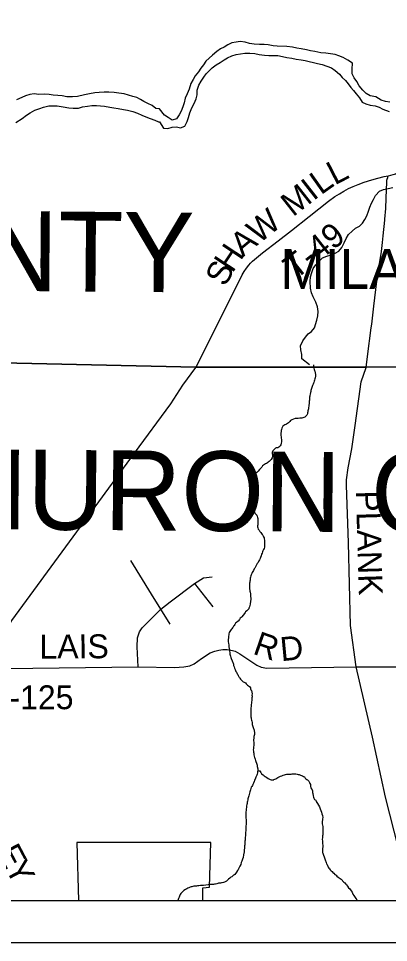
# Model space of a CAD drawing. Extents: x 0 to 34, y 0 to 22.
# Drawn here: x 23.388 to 24.267, y 14 to 16.194 of the extents above; entities that cross this region are included whole.
import ezdxf

# ---------------------------------------------------------------- set-up
doc = ezdxf.new("R2010")
doc.units = 0
for name, color, linetype in [('GM_X_Corporation_Text', 7, 'Continuous'), ('GM_X_County_Road', 7, 'Continuous'), ('GM_X_County_Road_Text', 7, 'Continuous'), ('GM_X_County_Text', 7, 'Continuous'), ('GM_X_Interstate_Route', 7, 'Continuous'), ('GM_X_Major_River', 7, 'Continuous'), ('GM_X_Minor_River', 7, 'Continuous'), ('GM_X_Township_Road', 7, 'Continuous'), ('GM_X_Township_Road_Text', 7, 'Continuous'), ('SH_Cut_Line', 7, 'Continuous'), ('SH_Data', 7, 'Continuous')]:
    doc.layers.add(name, color=color, linetype=linetype)

msp = doc.modelspace()

# ---------------------------------------------------------------- linework, layer by layer
at = {"layer": 'GM_X_County_Road'}
msp.add_lwpolyline([(23.2955, 14.6513), (23.3441, 14.7188), (23.3724, 14.7644), (23.6635, 15.1619), (23.7498, 15.2791), (23.7785, 15.3228), (23.8096, 15.3653)], dxfattribs=at)
at = {"layer": 'GM_X_Interstate_Route'}
msp.add_lwpolyline([(23.5307, 14.1), (23.8257, 14.1), (23.8256, 14.1299), (23.8421, 14.1316), (23.8449, 14.2377), (23.5264, 14.2371)], close=True, dxfattribs=at)
at = {"layer": 'GM_X_Major_River'}
for points in [[(24.2704, 15.9948), (24.2598, 15.9963), (24.2495, 15.9993), (24.2365, 16.0079), (24.2236, 16.0101), (24.2137, 16.0158), (24.2057, 16.0237), (24.1976, 16.0339), (24.1915, 16.0441), (24.1857, 16.0525), (24.1803, 16.0623), (24.1806, 16.073), (24.1817, 16.0878), (24.1706, 16.0946), (24.1595, 16.1006), (24.1493, 16.1051), (24.1401, 16.1084), (24.1291, 16.1095), (24.1184, 16.111), (24.1063, 16.112), (24.0922, 16.115), (24.0819, 16.1164), (24.072, 16.1194), (24.0599, 16.1216), (24.0496, 16.1231), (24.0393, 16.1253), (24.0256, 16.1271), (24.0028, 16.1277), (23.9933, 16.1288), (23.9812, 16.131), (23.9713, 16.1317), (23.9606, 16.132), (23.9481, 16.1327), (23.9371, 16.1345), (23.9264, 16.1375), (23.9146, 16.1386), (23.9048, 16.1374), (23.8949, 16.1354), (23.885, 16.1311), (23.8767, 16.1258), (23.8676, 16.1212), (23.8589, 16.1154), (23.8487, 16.1066)], [(23.7228, 15.9485), (23.7322, 15.9329), (23.7432, 15.9325), (23.7534, 15.9356), (23.7633, 15.9361), (23.7728, 15.9339), (23.7834, 15.9381), (23.7891, 15.9488), (23.7916, 15.9587), (23.795, 15.9698), (23.7998, 15.9812), (23.8051, 15.9915), (23.8103, 16.0025), (23.8126, 16.0121), (23.8129, 16.0231), (23.8166, 16.0353), (23.8222, 16.0448), (23.8282, 16.0544), (23.8342, 16.062), (23.8414, 16.0693), (23.8482, 16.0762), (23.8576, 16.0838), (23.8671, 16.0892), (23.8766, 16.095), (23.8849, 16.1003), (23.8947, 16.1046), (23.9053, 16.1081), (23.9152, 16.1097), (23.9255, 16.1109), (23.9376, 16.1113), (23.9494, 16.1103), (23.96, 16.1084), (23.9722, 16.1066), (23.9825, 16.1059), (23.992, 16.1056), (24.0038, 16.1053), (24.0155, 16.1035), (24.0258, 16.1012), (24.0376, 16.099), (24.0479, 16.0972), (24.0593, 16.0954), (24.0688, 16.0935), (24.0783, 16.0917), (24.0886, 16.0891), (24.0985, 16.0869), (24.1095, 16.0839), (24.1209, 16.0802), (24.1312, 16.0761), (24.14, 16.07), (24.1503, 16.0614), (24.1572, 16.0538), (24.1645, 16.0462), (24.171, 16.0383), (24.1775, 16.03), (24.1836, 16.0224), (24.1902, 16.0149), (24.1978, 16.0054), (24.2047, 15.9952), (24.2135, 15.991), (24.2238, 15.9881), (24.2352, 15.9862), (24.2451, 15.9833), (24.2538, 15.9784), (24.2683, 15.9724)], [(23.8487, 16.1066), (23.8333, 16.092), (23.8276, 16.0836), (23.8216, 16.0752), (23.8156, 16.0665), (23.8081, 16.0573), (23.8028, 16.0489), (23.7972, 16.0393), (23.7935, 16.026), (23.789, 16.0146), (23.7841, 16.0043), (23.7815, 15.9936), (23.7786, 15.9837), (23.7748, 15.9734), (23.7696, 15.9646), (23.7632, 15.9551), (23.7533, 15.9524), (23.7434, 15.9584), (23.7346, 15.964), (23.7228, 15.979)], [(23.5452, 16.0119), (23.5281, 16.0087), (23.5163, 16.0077), (23.503, 16.0074), (23.492, 16.0098), (23.4814, 16.0107), (23.4708, 16.0115), (23.4609, 16.0132), (23.4488, 16.014), (23.4366, 16.013), (23.4252, 16.0143), (23.415, 16.0133), (23.4051, 16.0099), (23.3959, 16.0058), (23.3837, 16.0003)], [(23.7228, 15.979), (23.7146, 15.9802), (23.7059, 15.9871), (23.6957, 15.9921), (23.6862, 15.9964), (23.6779, 16.0014), (23.6689, 16.0057), (23.6594, 16.0085), (23.6492, 16.0116), (23.6393, 16.0144), (23.6265, 16.0164), (23.6155, 16.0177), (23.6026, 16.0189), (23.5916, 16.0187), (23.5794, 16.0176), (23.5691, 16.017), (23.557, 16.0148), (23.5452, 16.0119)], [(23.3817, 15.9467), (23.397, 15.9564), (23.4073, 15.9639), (23.4161, 15.9699), (23.4272, 15.9755), (23.4386, 15.9796), (23.4477, 15.9829), (23.4603, 15.9858), (23.4705, 15.9865), (23.4804, 15.986), (23.494, 15.9836), (23.5081, 15.9815), (23.5179, 15.9803), (23.5305, 15.9809), (23.54, 15.9835), (23.5521, 15.9852), (23.562, 15.9867), (23.5738, 15.9873), (23.5924, 15.9852), (23.6049, 15.9832), (23.6144, 15.9812), (23.6253, 15.9795), (23.6375, 15.9771), (23.6469, 15.9755), (23.6594, 15.9727), (23.6708, 15.9688), (23.6814, 15.9641), (23.6905, 15.9603), (23.7007, 15.9564), (23.712, 15.9524), (23.7207, 15.9485), (23.7228, 15.9485)]]:
    msp.add_lwpolyline(points, dxfattribs=at)
at = {"layer": 'GM_X_Minor_River'}
for points in [[(24.079, 15.3717), (24.0608, 15.3852), (24.0615, 15.3962), (24.0591, 15.4072), (24.0583, 15.4167), (24.0632, 15.4282), (24.0696, 15.4373), (24.0763, 15.445), (24.0843, 15.4507), (24.0911, 15.4595), (24.0966, 15.477), (24.0988, 15.4873), (24.1003, 15.498), (24.0983, 15.5094), (24.0944, 15.5204), (24.0883, 15.5325), (24.0844, 15.5423), (24.0817, 15.553), (24.0812, 15.5689), (24.0815, 15.58), (24.0845, 15.5903), (24.0882, 15.6002), (24.0946, 15.609), (24.1029, 15.6185), (24.1104, 15.6254), (24.1207, 15.6293), (24.1305, 15.6328), (24.1404, 15.6362), (24.1491, 15.6409), (24.1562, 15.65), (24.1615, 15.6607), (24.1663, 15.671), (24.1723, 15.6805), (24.1806, 15.6886), (24.1889, 15.6955), (24.1977, 15.7009), (24.2052, 15.7074), (24.2108, 15.7161), (24.2153, 15.7253), (24.2194, 15.7364), (24.2228, 15.7455), (24.2269, 15.755), (24.2314, 15.7638), (24.2359, 15.773), (24.2453, 15.7833), (24.2552, 15.7875), (24.2665, 15.7903), (24.2772, 15.7922)], [(24.0889, 15.3714), (24.0888, 15.3666), (24.09, 15.3636), (24.0904, 15.3605), (24.0911, 15.3579), (24.0919, 15.356), (24.093, 15.3526), (24.0938, 15.3484), (24.0935, 15.3442), (24.0931, 15.3408), (24.0923, 15.3381), (24.0916, 15.3351), (24.0908, 15.3324), (24.0897, 15.3298), (24.0889, 15.3279), (24.0878, 15.3256), (24.0867, 15.3225), (24.0859, 15.3199), (24.0852, 15.3176), (24.0841, 15.3149), (24.0833, 15.3126), (24.0825, 15.3107), (24.0822, 15.3081), (24.0814, 15.3054), (24.0807, 15.302), (24.0803, 15.2989), (24.0799, 15.297), (24.0796, 15.2948), (24.0796, 15.2921), (24.0792, 15.2898), (24.0792, 15.2875), (24.0788, 15.2852), (24.0788, 15.2822), (24.0785, 15.278), (24.0781, 15.2761), (24.0777, 15.2735), (24.077, 15.2697), (24.0766, 15.267), (24.0762, 15.2647), (24.0755, 15.2621), (24.0755, 15.2598), (24.0747, 15.2571), (24.0744, 15.2552), (24.0729, 15.2522), (24.0706, 15.2491), (24.0683, 15.2472), (24.066, 15.2461), (24.0638, 15.2457), (24.0611, 15.2449), (24.0592, 15.2445), (24.0562, 15.2445), (24.0524, 15.2437), (24.0478, 15.2441), (24.0452, 15.2437), (24.041, 15.2426), (24.0372, 15.2407), (24.0345, 15.2395), (24.0323, 15.2365), (24.0292, 15.2338), (24.0273, 15.2319), (24.0251, 15.2304), (24.0228, 15.2296), (24.0209, 15.2288), (24.0186, 15.2277), (24.016, 15.2254), (24.0145, 15.2227), (24.0133, 15.2208), (24.0126, 15.2178), (24.0122, 15.2151), (24.0118, 15.2117), (24.0115, 15.2098), (24.0115, 15.2037), (24.0119, 15.2003), (24.0123, 15.1969), (24.0126, 15.1942), (24.0126, 15.1923), (24.0127, 15.1889), (24.0123, 15.1855), (24.0119, 15.1836), (24.0112, 15.1817), (24.0096, 15.1794), (24.0081, 15.1771), (24.0062, 15.1756), (24.004, 15.1744), (24.0021, 15.1744), (24.0002, 15.174), (23.9983, 15.1733), (23.996, 15.1714), (23.9945, 15.1695), (23.9926, 15.1672), (23.9915, 15.1653), (23.9903, 15.1634), (23.9903, 15.1611), (23.9911, 15.1584), (23.9915, 15.1562), (23.9911, 15.1531), (23.9904, 15.1504), (23.9885, 15.147), (23.9858, 15.144), (23.9832, 15.1417), (23.9813, 15.1405)], [(23.9813, 15.1405), (23.9794, 15.139), (23.9771, 15.1375), (23.9748, 15.1363), (23.9726, 15.1344), (23.9699, 15.1329), (23.968, 15.1314), (23.9665, 15.1287), (23.9639, 15.1257), (23.9608, 15.1226), (23.9578, 15.1192), (23.9544, 15.1158), (23.9521, 15.1139), (23.9502, 15.1123), (23.9483, 15.11), (23.9472, 15.1078), (23.9453, 15.1055), (23.9434, 15.1039), (23.9423, 15.1017), (23.9408, 15.099), (23.9404, 15.0971), (23.9396, 15.0952), (23.9393, 15.0929), (23.9385, 15.0895), (23.9382, 15.0864), (23.9378, 15.0842), (23.9378, 15.0807), (23.9378, 15.0777), (23.9382, 15.0754), (23.9386, 15.0731), (23.9393, 15.069), (23.9397, 15.0671), (23.9405, 15.0644), (23.9409, 15.061), (23.9409, 15.0591), (23.9409, 15.0572), (23.9409, 15.0553), (23.9405, 15.0534), (23.9405, 15.0511), (23.9421, 15.0488), (23.9432, 15.0462), (23.9447, 15.0443), (23.9463, 15.0416), (23.947, 15.0397), (23.9474, 15.0374), (23.9474, 15.0344), (23.9474, 15.0317), (23.9474, 15.0298), (23.9478, 15.0276), (23.9478, 15.0249), (23.949, 15.0215), (23.9501, 15.0188), (23.9517, 15.0165), (23.9539, 15.0146), (23.9551, 15.0124), (23.9559, 15.0093), (23.9566, 15.0063), (23.957, 15.0044), (23.957, 15.0013), (23.957, 14.9979), (23.957, 14.9953), (23.9563, 14.9918), (23.9559, 14.9888), (23.9559, 14.9865), (23.9567, 14.9842), (23.9578, 14.9816), (23.9598, 14.9789), (23.9617, 14.9759), (23.9636, 14.9732), (23.9651, 14.9706), (23.9666, 14.9687), (23.9685, 14.9672), (23.9693, 14.9653), (23.9704, 14.9634), (23.9716, 14.9603), (23.972, 14.9584), (23.9724, 14.9554), (23.9728, 14.9531), (23.9728, 14.9497), (23.9728, 14.9478), (23.9728, 14.9451), (23.9728, 14.9428), (23.9724, 14.9409), (23.9724, 14.9387), (23.9713, 14.9356), (23.9702, 14.9333), (23.9694, 14.9314), (23.9683, 14.9295), (23.9675, 14.9276), (23.9668, 14.9246), (23.9656, 14.9215), (23.9645, 14.9177), (23.963, 14.9139), (23.9622, 14.9116), (23.9607, 14.9086), (23.9592, 14.9059), (23.9573, 14.9025), (23.9554, 14.8998), (23.9536, 14.8968), (23.952, 14.8937), (23.9509, 14.8918)], [(23.9509, 14.8918), (23.9498, 14.8888), (23.9483, 14.8869), (23.9464, 14.8835), (23.9449, 14.8808), (23.9434, 14.8785), (23.9426, 14.8762), (23.9411, 14.8732), (23.94, 14.8705), (23.9392, 14.8671), (23.9388, 14.8652), (23.9385, 14.8625), (23.9381, 14.8603), (23.9377, 14.8576), (23.9374, 14.8557), (23.937, 14.8534), (23.937, 14.8515), (23.9366, 14.8492), (23.9366, 14.847), (23.9366, 14.8443), (23.937, 14.842), (23.937, 14.8393), (23.9374, 14.8355), (23.9378, 14.8337), (23.9386, 14.8314), (23.939, 14.8276), (23.9393, 14.8249), (23.9394, 14.8215), (23.9397, 14.8177), (23.9398, 14.8146), (23.9398, 14.8127), (23.9394, 14.8108), (23.939, 14.8074), (23.9386, 14.8055), (23.9383, 14.8032), (23.9375, 14.8002), (23.9368, 14.7972), (23.9356, 14.7941), (23.9349, 14.7922), (23.9334, 14.7903), (23.9303, 14.7876), (23.9277, 14.785), (23.9262, 14.7831), (23.9247, 14.7812), (23.9186, 14.7732), (23.9167, 14.7713), (23.9148, 14.7697), (23.9129, 14.7667), (23.9099, 14.7632), (23.9076, 14.7613), (23.9057, 14.7594), (23.9039, 14.7579), (23.902, 14.7552), (23.9008, 14.7526), (23.8989, 14.7507), (23.8978, 14.7488), (23.8963, 14.7469), (23.8952, 14.745), (23.8936, 14.7427), (23.8921, 14.7404), (23.8902, 14.7385), (23.8887, 14.7358), (23.888, 14.7324), (23.8876, 14.7301), (23.8872, 14.7275), (23.8872, 14.7256), (23.8869, 14.7237), (23.8869, 14.7218), (23.8865, 14.7199), (23.8865, 14.7172), (23.8865, 14.7134), (23.8869, 14.7107), (23.8877, 14.7062), (23.8881, 14.702), (23.8888, 14.6978), (23.8892, 14.6948), (23.8896, 14.6917), (23.89, 14.6887), (23.8904, 14.6849), (23.8912, 14.6818), (23.8916, 14.6796), (23.8927, 14.6762), (23.8935, 14.6743), (23.8958, 14.6686), (23.8969, 14.6651), (23.8977, 14.6632), (23.8985, 14.6606), (23.8992, 14.6575), (23.9004, 14.6545), (23.9011, 14.6515), (23.9027, 14.648), (23.9038, 14.6454), (23.9046, 14.6435), (23.9057, 14.6416), (23.9076, 14.6382), (23.9092, 14.6359), (23.9103, 14.6336), (23.9118, 14.631), (23.913, 14.6291), (23.9141, 14.6272), (23.9153, 14.6253)], [(23.9153, 14.6253), (23.9176, 14.6226), (23.9199, 14.6207), (23.9221, 14.6188), (23.924, 14.6181), (23.9275, 14.6162), (23.929, 14.6143), (23.932, 14.6113), (23.9347, 14.609), (23.9366, 14.6075), (23.9389, 14.6044), (23.9393, 14.6025), (23.94, 14.6002), (23.9412, 14.598), (23.9427, 14.5942), (23.9431, 14.5904), (23.9427, 14.5873), (23.9428, 14.585), (23.9428, 14.5831), (23.9424, 14.5809), (23.9424, 14.5778), (23.942, 14.5748), (23.9417, 14.5714), (23.9413, 14.5679), (23.9409, 14.5653), (23.9405, 14.5634), (23.9405, 14.56), (23.9402, 14.5573), (23.9398, 14.5535), (23.9398, 14.5501), (23.9398, 14.5466), (23.9398, 14.5436), (23.9399, 14.5406), (23.9402, 14.5383), (23.9402, 14.536), (23.9406, 14.5333), (23.941, 14.5311), (23.9418, 14.5276), (23.9422, 14.5254), (23.9429, 14.5219), (23.943, 14.5197), (23.9433, 14.5178), (23.9437, 14.5155), (23.9449, 14.5128), (23.9456, 14.5102), (23.9464, 14.5083), (23.9472, 14.5064), (23.9479, 14.5037), (23.9483, 14.5018), (23.9487, 14.4999), (23.9487, 14.4976), (23.9484, 14.4942), (23.9476, 14.4915), (23.9472, 14.4893), (23.9472, 14.4862), (23.9469, 14.4839), (23.9465, 14.4817), (23.9465, 14.4786), (23.9469, 14.4756), (23.9469, 14.4733), (23.9469, 14.471), (23.9469, 14.468), (23.9465, 14.4649), (23.9462, 14.4627), (23.9462, 14.4604), (23.9458, 14.4573), (23.9462, 14.4543), (23.9466, 14.452), (23.947, 14.4497), (23.947, 14.4471), (23.9474, 14.4452), (23.9481, 14.4421), (23.9485, 14.4395), (23.9493, 14.4376), (23.9501, 14.4353), (23.9512, 14.4319), (23.952, 14.43), (23.9531, 14.4254), (23.9539, 14.4231), (23.9547, 14.4209), (23.9554, 14.4178), (23.9566, 14.4121), (23.957, 14.4098), (23.957, 14.4076), (23.9562, 14.4049), (23.9555, 14.403), (23.9551, 14.4), (23.9544, 14.3973), (23.9536, 14.3954), (23.9521, 14.3923), (23.9513, 14.3901), (23.9502, 14.3878), (23.9491, 14.3851), (23.9479, 14.3821), (23.9464, 14.3783), (23.9449, 14.3752), (23.9438, 14.3729), (23.9423, 14.3706), (23.9411, 14.3684), (23.94, 14.3653), (23.9389, 14.3627)], [(23.957, 14.4083), (23.9589, 14.4079), (23.9615, 14.4072), (23.9634, 14.4034), (23.9654, 14.4007), (23.9692, 14.3977), (23.9718, 14.3958), (23.9741, 14.3943), (23.976, 14.3935), (23.9783, 14.392), (23.9813, 14.3894), (23.984, 14.3879), (23.9863, 14.3871), (23.9886, 14.3864), (23.9905, 14.386), (23.9931, 14.3856), (23.995, 14.3868), (23.9973, 14.3875), (23.9996, 14.3883), (24.0018, 14.3902), (24.0045, 14.3921), (24.0075, 14.3936), (24.0106, 14.3948), (24.0136, 14.3955), (24.017, 14.3971), (24.0254, 14.3998), (24.028, 14.3998), (24.0299, 14.3998), (24.0322, 14.3998), (24.0356, 14.3998), (24.0383, 14.4002), (24.0409, 14.4002), (24.044, 14.4002), (24.047, 14.4002), (24.0501, 14.3994), (24.0523, 14.3991), (24.0546, 14.3987), (24.058, 14.3976), (24.0603, 14.3964), (24.063, 14.3953), (24.0653, 14.3942), (24.0675, 14.3934), (24.0687, 14.3904), (24.071, 14.3889), (24.0729, 14.3873), (24.0748, 14.3862), (24.0775, 14.3832), (24.0794, 14.3798), (24.0805, 14.3775), (24.0817, 14.3752), (24.082, 14.371), (24.0828, 14.3672), (24.0836, 14.3653), (24.0855, 14.3623), (24.0863, 14.36), (24.0867, 14.3562), (24.087, 14.3535), (24.0882, 14.3486), (24.089, 14.3452), (24.0894, 14.3425), (24.0916, 14.3399), (24.0943, 14.3376), (24.0955, 14.3349), (24.0966, 14.3327), (24.0985, 14.3304), (24.1027, 14.3224), (24.1046, 14.3175), (24.1062, 14.3137), (24.1081, 14.3095), (24.1088, 14.3053), (24.11, 14.3015), (24.1108, 14.297), (24.1104, 14.2935), (24.11, 14.2909), (24.1097, 14.2871), (24.1097, 14.2837), (24.1097, 14.2814), (24.1101, 14.2787), (24.1112, 14.2753), (24.1112, 14.2719), (24.1112, 14.2677), (24.1109, 14.2631), (24.1109, 14.2597), (24.1109, 14.2559), (24.1105, 14.2529), (24.1102, 14.251), (24.1102, 14.2483), (24.1098, 14.2453), (24.1102, 14.2403), (24.1106, 14.2361), (24.1114, 14.2297), (24.111, 14.227), (24.1106, 14.2232), (24.1106, 14.2213), (24.1102, 14.2194), (24.1103, 14.216), (24.1106, 14.2137), (24.1114, 14.2118), (24.1118, 14.2099)], [(23.9389, 14.3627), (23.9381, 14.36), (23.9374, 14.3577), (23.9366, 14.3543), (23.9359, 14.3512), (23.9351, 14.3482), (23.9344, 14.3459), (23.9336, 14.3433), (23.9329, 14.341), (23.9325, 14.3387), (23.9318, 14.3353), (23.9314, 14.333), (23.931, 14.3303), (23.9306, 14.3273), (23.9299, 14.3246), (23.9299, 14.3212), (23.9292, 14.3166), (23.9288, 14.3132), (23.9284, 14.3102), (23.9284, 14.3079), (23.9284, 14.3052), (23.9284, 14.3029), (23.9284, 14.3007), (23.9285, 14.298), (23.9285, 14.2953), (23.9288, 14.2923), (23.9289, 14.2904), (23.9289, 14.2885), (23.9289, 14.2866), (23.9289, 14.2836), (23.9289, 14.2805), (23.9285, 14.2771), (23.9285, 14.2741), (23.9282, 14.2718), (23.9282, 14.2676), (23.9278, 14.2649), (23.9274, 14.2623), (23.9271, 14.2585), (23.9271, 14.2562), (23.9271, 14.2535), (23.9267, 14.2497), (23.9263, 14.2459), (23.9263, 14.2429), (23.926, 14.2406), (23.926, 14.2379), (23.926, 14.2353), (23.9256, 14.2334), (23.9256, 14.2315), (23.9252, 14.2292), (23.9253, 14.2265), (23.9249, 14.2242), (23.9245, 14.2204), (23.9238, 14.2151), (23.9227, 14.2083), (23.9215, 14.2018), (23.9204, 14.198), (23.9197, 14.1953), (23.9185, 14.1931), (23.9174, 14.1896), (23.9159, 14.1854), (23.9136, 14.1809), (23.9121, 14.1778), (23.911, 14.1752), (23.9098, 14.1729), (23.9083, 14.171), (23.9061, 14.1672), (23.9042, 14.1645), (23.9023, 14.1618), (23.9, 14.1599), (23.8981, 14.1588), (23.8947, 14.1561), (23.8924, 14.155), (23.8898, 14.1531), (23.8871, 14.1504), (23.8845, 14.1477), (23.8822, 14.1458), (23.8803, 14.1447), (23.8777, 14.1435), (23.8754, 14.1428), (23.8723, 14.142), (23.8704, 14.1416), (23.8682, 14.1412), (23.8659, 14.1408), (23.8636, 14.1405), (23.8617, 14.1401), (23.8591, 14.1397), (23.8564, 14.1389), (23.8541, 14.1385), (23.8515, 14.1381), (23.8484, 14.1378), (23.8446, 14.1374), (23.8416, 14.1374), (23.8389, 14.137), (23.8279, 14.1354), (23.8241, 14.135), (23.8203, 14.135), (23.8165, 14.1346), (23.8131, 14.1342), (23.8108, 14.1339), (23.8074, 14.1335), (23.8048, 14.1335)], [(24.1118, 14.2099), (24.1126, 14.2076), (24.1141, 14.2038), (24.1149, 14.2012), (24.116, 14.1989), (24.1168, 14.1962), (24.1175, 14.1943), (24.1179, 14.1924), (24.1187, 14.1902), (24.1198, 14.1871), (24.121, 14.1852), (24.1218, 14.183), (24.1229, 14.1811), (24.124, 14.1788), (24.1252, 14.1765), (24.1267, 14.1746), (24.1282, 14.1727), (24.1305, 14.17), (24.1328, 14.1682), (24.1351, 14.1663), (24.1374, 14.1644), (24.1397, 14.1617), (24.1423, 14.1598), (24.1442, 14.1575), (24.1473, 14.1553), (24.15, 14.1534), (24.1522, 14.1519), (24.1545, 14.15), (24.1606, 14.1435), (24.1629, 14.1416), (24.1656, 14.1386), (24.1671, 14.1367), (24.1698, 14.1337), (24.1721, 14.1302), (24.1751, 14.1272), (24.177, 14.1249), (24.1785, 14.1223), (24.1804, 14.1192), (24.1824, 14.1151), (24.185, 14.1116), (24.1866, 14.1094), (24.1881, 14.1071), (24.1896, 14.1048), (24.1919, 14.1014), (24.1928, 14.1)], [(23.8048, 14.1335), (23.8025, 14.1331), (23.8002, 14.1323), (23.7979, 14.1319), (23.796, 14.1315), (23.793, 14.13), (23.7903, 14.1289), (23.7881, 14.1277), (23.785, 14.1258), (23.7812, 14.1231), (23.779, 14.1216), (23.7771, 14.1197), (23.7741, 14.1166), (23.7722, 14.114), (23.7707, 14.1102), (23.7695, 14.1075), (23.7684, 14.1048), (23.7676, 14.1018), (23.767, 14.1)]]:
    msp.add_lwpolyline(points, dxfattribs=at)
at = {"layer": 'GM_X_Township_Road'}
for p, q in [((23.7042, 14.8268), (23.6546, 14.9065)), ((23.8064, 14.8523), (23.8499, 14.7971))]:
    msp.add_line(p, q, dxfattribs=at)
for points in [[(24.2662, 15.8201), (24.2722, 15.8212), (24.2781, 15.8228), (24.2809, 15.8238), (24.2836, 15.8251), (24.2863, 15.8266), (24.2912, 15.8302), (24.2958, 15.8343), (24.3022, 15.841), (24.3504, 15.8938), (24.3713, 15.9168), (24.3806, 15.9267)], [(23.8096, 15.3653), (23.8808, 15.5068), (23.9198, 15.5846), (23.9244, 15.5928), (23.9295, 15.6007), (23.9353, 15.6081), (23.9394, 15.6128), (23.9439, 15.6172), (23.9534, 15.6253), (23.9679, 15.637), (24.0048, 15.6655), (24.0366, 15.6905), (24.0782, 15.7231), (24.1248, 15.7595), (24.1398, 15.7706), (24.1502, 15.7775), (24.1609, 15.7839), (24.1719, 15.7897), (24.1832, 15.7949), (24.1947, 15.7995), (24.2093, 15.8047), (24.227, 15.8104), (24.2419, 15.8146), (24.2569, 15.8183), (24.2662, 15.8201)], [(24.258, 15.7158), (24.2582, 15.7175), (24.2603, 15.7422), (24.2616, 15.767), (24.2627, 15.806), (24.2632, 15.8095), (24.2638, 15.812), (24.265, 15.8162), (24.2662, 15.8201)], [(24.2545, 15.6775), (24.258, 15.7149), (24.258, 15.7158)], [(24.2137, 15.3653), (24.217, 15.3911), (24.2258, 15.4589), (24.2272, 15.468), (24.232, 15.511), (24.2393, 15.5697), (24.2418, 15.5881), (24.2465, 15.6157), (24.2504, 15.6402), (24.253, 15.6618), (24.2545, 15.6775)], [(24.1903, 14.6541), (24.177, 14.7526), (24.1716, 14.949), (24.1671, 15.0858), (24.1669, 15.0987), (24.1708, 15.1268), (24.1799, 15.1722), (24.1876, 15.2271), (24.2019, 15.331), (24.2137, 15.3653)], [(23.6722, 14.6542), (23.6698, 14.7016), (23.6708, 14.7232), (23.6759, 14.7378), (23.6818, 14.7472), (23.7262, 14.7914), (23.7481, 14.8091), (23.8064, 14.8523), (23.8272, 14.8656), (23.8484, 14.8684)], [(23.7485, 14.7555), (23.7262, 14.7914), (23.7042, 14.8268)], [(23.2955, 14.6513), (23.3598, 14.6505), (23.6722, 14.6542), (23.7589, 14.6532), (23.781, 14.6542), (23.7948, 14.657), (23.8056, 14.6619), (23.823, 14.6744), (23.8432, 14.6875), (23.8545, 14.6915), (23.8639, 14.6939), (23.8738, 14.6955), (23.8837, 14.6955), (23.8966, 14.6929), (23.9025, 14.6913), (23.9137, 14.6856), (23.9544, 14.6581), (23.9647, 14.6537), (23.9777, 14.6509), (24.1903, 14.6541)], [(24.1903, 14.6541), (24.3391, 14.6545), (24.3899, 14.6542), (24.3958, 14.6543)], [(24.3219, 14.1), (24.3013, 14.1833), (24.2599, 14.3453), (24.2287, 14.4877), (24.1903, 14.6541)]]:
    msp.add_lwpolyline(points, dxfattribs=at)
at = {"layer": 'SH_Cut_Line'}
for points in [[(21.7404, 20.9), (21.7404, 15.3991), (21.8438, 15.3957), (22.1541, 15.3939), (22.7997, 15.3881), (22.8171, 15.3878), (23.8093, 15.3659), (24.2134, 15.3658), (24.729, 15.3682)], [(24.729, 15.3682), (24.2134, 15.3658), (23.8093, 15.3659), (22.8171, 15.3878), (22.7997, 15.3881), (22.1541, 15.3939), (21.8438, 15.3957), (21.7404, 15.3991), (21.7404, 14.1), (28.5404, 14.1)]]:
    msp.add_lwpolyline(points, dxfattribs=at)
at = {"layer": 'SH_Data'}
for p, q in [((21.7404, 14.1), (28.5404, 14.1)), ((21.6404, 14), (28.6404, 14))]:
    msp.add_line(p, q, dxfattribs=at)

# ---------------------------------------------------------------- texts
at = {"layer": 'GM_X_Corporation_Text'}
msp.add_text('MILAN', height=0.0947, rotation=0, dxfattribs=at).set_placement((24.0101, 15.5516))
at = {"layer": 'GM_X_County_Road_Text'}
for s, rotation, p in [('E', 297.8953, (23.3355, 14.2146)), ('Y', 297.8929, (23.3554, 14.1771))]:
    msp.add_text(s, height=0.0568, rotation=rotation, dxfattribs=at).set_placement(p)
at = {"layer": 'GM_X_County_Text'}
for s, p in [('ERIE COUNTY', (22.0746, 15.5573)), ('HURON COUNTY', (23.2253, 14.9821))]:
    msp.add_text(s, height=0.189394, rotation=359.5341, dxfattribs=at).set_placement(p)
at = {"layer": 'GM_X_Township_Road_Text'}
for s, height, rotation, p in [('L', 0.0568, 27.2857, (24.1392, 15.7969)), ('L', 0.0568, 35.2985, (24.1063, 15.7734)), ('M', 0.0568, 38.2364, (24.0401, 15.7213)), ('I', 0.0568, 38.0424, (24.0885, 15.7595)), ('W', 0.0568, 38.3048, (23.9591, 15.6575)), ('T-49', 0.05682, 38.2797, (24.0458, 15.5722)), ('A', 0.0568, 39.778, (23.9209, 15.6258)), ('H', 0.0568, 56.4302, (23.8962, 15.5874)), ('S', 0.0568, 63.2798, (23.8799, 15.5547)), ('PLANK', 0.05682, 271.6482, (24.1895, 15.0723)), ('LAIS', 0.05682, 0.3095, (23.4381, 14.674)), ('R', 0.0568, 340.9269, (23.9424, 14.686)), ('D', 0.0568, 5.4296, (24.0122, 14.6677)), ('T-125', 0.05682, 0.2807, (23.3204, 14.553))]:
    msp.add_text(s, height=height, rotation=rotation, dxfattribs=at).set_placement(p)

doc.saveas('drawing.dxf')
